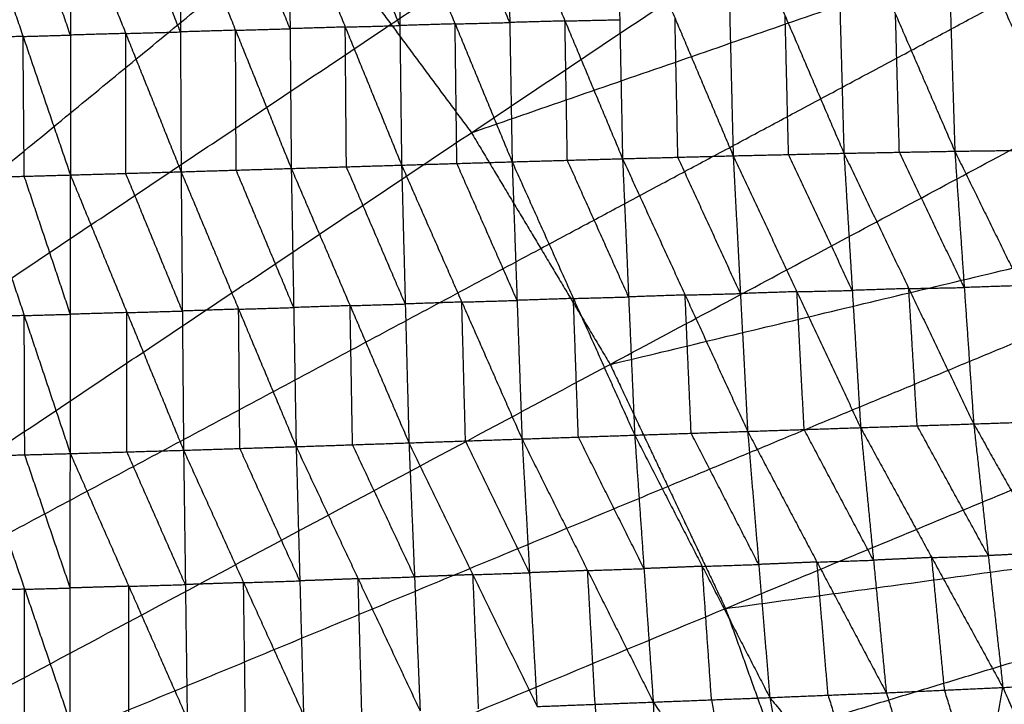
# Model space of a CAD drawing. Header units: millimetres. Extents: x -106 to 110, y -96 to 120.
# Tile 778 of 1020: x 20 to 29, y 21 to 28. Entities that reach past the tile are written whole.
import ezdxf

# ---------------------------------------------------------------- set-up
doc = ezdxf.new("R2010")
doc.units = ezdxf.units.MM
doc.header["$MEASUREMENT"] = 0
doc.layers.add('Default', color=7, linetype='Continuous', true_color=0x000000)

msp = doc.modelspace()

# ---------------------------------------------------------------- linework, layer by layer
at = {"layer": 'Default'}
for points in [[(23.9819, 26.764, 3.7488), (30.7443, 31.2825, 3.779), (37.5067, 35.801, 3.8092)], [(23.2028, 27.8145, 3.7488), (26.584, 30.0738, 3.7639), (29.9652, 32.333, 3.779)], [(23.9819, 26.764, 3.7488), (31.827, 29.4761, 3.779), (39.6721, 32.1882, 3.8092)], [(25.3267, 24.5204, 3.7488), (32.4994, 28.3543, 3.779), (39.6721, 32.1882, 3.8092)], [(10.274, 22.2576, 3.7354), (14.986, 26.9696, 3.7421), (19.698, 31.6815, 3.7488)], [(1.8192, 11.9553, 3.7219), (11.2431, 21.3793, 3.7354), (20.667, 30.8032, 3.7488)], [(11.2431, 21.3793, 3.7354), (16.3942, 25.6067, 3.7421), (21.5454, 29.8341, 3.7488)], [(24.6543, 25.6422, 3.7488), (28.2407, 27.5592, 3.7639), (31.827, 29.4761, 3.779)], [(25.392, 29.2041, -2.8907), (25.4195, 27.8583, -3.0094), (25.447, 26.5124, -3.1282)], [(25.392, 29.2041, -2.8907), (25.9555, 27.8723, -3.0077), (26.519, 26.5404, -3.1247)], [(26.4534, 29.2243, -2.8842), (26.4862, 27.8823, -3.0044), (26.519, 26.5404, -3.1247)], [(26.4534, 29.2243, -2.8842), (27.0229, 27.8946, -2.9993), (27.5925, 26.5649, -3.1145)], [(27.518, 29.2381, -2.8712), (27.5552, 27.9015, -2.9928), (27.5925, 26.5649, -3.1145)], [(27.518, 29.2381, -2.8712), (28.0926, 27.9114, -2.9829), (28.6672, 26.5848, -3.0947)], [(28.5846, 29.2426, -2.8492), (28.6259, 27.9137, -2.972), (28.6672, 26.5848, -3.0947)], [(28.5846, 29.2426, -2.8492), (29.1645, 27.9206, -2.9557), (29.7444, 26.5986, -3.0623)], [(22.2246, 27.771, -3.0061), (21.9546, 28.4402, -2.9484), (21.6846, 29.1095, -2.8908)], [(22.2132, 29.1244, -2.8909), (22.2246, 27.771, -3.0061), (22.236, 26.4176, -3.1212)], [(22.2132, 29.1244, -2.8909), (22.7594, 27.7873, -3.0076), (23.3055, 26.4501, -3.1243)], [(23.2886, 27.8016, -3.0083), (23.0155, 28.4702, -2.9499), (22.7424, 29.1388, -2.8916)], [(23.2716, 29.1532, -2.8922), (23.2886, 27.8016, -3.0083), (23.3055, 26.4501, -3.1243)], [(23.2716, 29.1532, -2.8922), (23.8242, 27.8176, -3.0098), (24.3767, 26.482, -3.1274)], [(24.3539, 27.831, -3.0101), (24.0776, 28.4988, -2.9513), (23.8013, 29.1666, -2.8925)], [(24.331, 29.18, -2.8927), (24.3539, 27.831, -3.0101), (24.3767, 26.482, -3.1274)], [(24.331, 29.18, -2.8927), (24.889, 27.8462, -3.0105), (25.447, 26.5124, -3.1282)], [(19.1779, 29.0381, -2.8996), (19.6367, 27.6963, -3.0115), (20.0956, 26.3546, -3.1234)], [(20.0954, 27.7094, -3.0085), (19.866, 28.3803, -2.9526), (19.6366, 29.0512, -2.8967)], [(20.0953, 29.0643, -2.8937), (20.0954, 27.7094, -3.0085), (20.0956, 26.3546, -3.1234)], [(20.0953, 29.0643, -2.8937), (20.6319, 27.7249, -3.0068), (21.1685, 26.3855, -3.12)], [(21.1623, 27.74, -3.0054), (20.8939, 28.4097, -2.9488), (20.6256, 29.0794, -2.8922)], [(21.156, 29.0945, -2.8907), (21.1623, 27.74, -3.0054), (21.1685, 26.3855, -3.12)], [(21.156, 29.0945, -2.8907), (21.696, 27.7561, -3.0059), (22.236, 26.4176, -3.1212)], [(1.8192, 11.9553, 3.7219), (12.1214, 20.4102, 3.7354), (22.4237, 28.865, 3.7488)], [(22.4237, 28.865, 3.7488), (23.2028, 27.8145, 3.7488), (23.9819, 26.764, 3.7488)], [(25.3267, 24.5204, 3.7488), (33.3998, 26.4504, 3.779), (41.473, 28.3805, 3.8092)], [(26.4451, 22.1557, 3.7488), (33.959, 25.2681, 3.779), (41.473, 28.3805, 3.8092)], [(25.983, 26.5264, -3.1265), (25.9693, 27.1993, -3.0671), (25.9555, 27.8723, -3.0077)], [(27.0558, 26.5527, -3.1196), (27.0393, 27.2236, -3.0595), (27.0229, 27.8946, -2.9993)], [(28.1298, 26.5749, -3.1046), (28.1112, 27.2432, -3.0438), (28.0926, 27.9114, -2.9829)], [(12.1214, 20.4102, 3.7354), (17.6621, 24.1124, 3.7421), (23.2028, 27.8145, 3.7488)], [(21.696, 27.7561, -3.0059), (21.9603, 27.7635, -3.006), (22.2246, 27.771, -3.0061)], [(22.7594, 27.7873, -3.0076), (22.492, 27.7791, -3.0068), (22.2246, 27.771, -3.0061)], [(22.7594, 27.7873, -3.0076), (23.024, 27.7944, -3.008), (23.2886, 27.8016, -3.0083)], [(22.7707, 26.4339, -3.1228), (22.7651, 27.1106, -3.0652), (22.7594, 27.7873, -3.0076)], [(23.8242, 27.8176, -3.0098), (23.5564, 27.8096, -3.0091), (23.2886, 27.8016, -3.0083)], [(23.8242, 27.8176, -3.0098), (24.089, 27.8243, -3.0099), (24.3539, 27.831, -3.0101)], [(23.8411, 26.4661, -3.1259), (23.8327, 27.1418, -3.0678), (23.8242, 27.8176, -3.0098)], [(24.889, 27.8462, -3.0105), (24.6214, 27.8386, -3.0103), (24.3539, 27.831, -3.0101)], [(24.889, 27.8462, -3.0105), (25.1542, 27.8522, -3.01), (25.4195, 27.8583, -3.0094)], [(24.9119, 26.4972, -3.1278), (24.9004, 27.1717, -3.0691), (24.889, 27.8462, -3.0105)], [(19.6367, 27.6963, -3.0115), (19.4131, 27.6901, -3.0133), (19.1895, 27.6839, -3.0152)], [(19.6367, 27.6963, -3.0115), (19.8661, 27.7029, -3.01), (20.0954, 27.7094, -3.0085)], [(19.6483, 26.3421, -3.127), (19.6425, 27.0192, -3.0693), (19.6367, 27.6963, -3.0115)], [(20.6319, 27.7249, -3.0068), (20.3637, 27.7172, -3.0077), (20.0954, 27.7094, -3.0085)], [(20.6319, 27.7249, -3.0068), (20.8971, 27.7325, -3.0061), (21.1623, 27.74, -3.0054)], [(20.632, 26.37, -3.1217), (20.632, 27.0475, -3.0643), (20.6319, 27.7249, -3.0068)], [(21.696, 27.7561, -3.0059), (21.4291, 27.7481, -3.0056), (21.1623, 27.74, -3.0054)], [(21.7022, 26.4016, -3.1206), (21.6991, 27.0788, -3.0633), (21.696, 27.7561, -3.0059)], [(1.8192, 11.9553, 3.7219), (12.9005, 19.3597, 3.7354), (23.9819, 26.764, 3.7488)], [(23.9819, 26.764, 3.7488), (24.6543, 25.6422, 3.7488), (25.3267, 24.5204, 3.7488)], [(25.447, 26.5124, -3.1282), (25.983, 26.5264, -3.1265), (26.519, 26.5404, -3.1247)], [(26.519, 26.5404, -3.1247), (27.0558, 26.5527, -3.1196), (27.5925, 26.5649, -3.1145)], [(26.519, 26.5404, -3.1247), (26.5892, 25.2059, -2.972), (26.6594, 23.8714, -2.8194)], [(26.519, 26.5404, -3.1247), (27.1367, 25.224, -2.9665), (27.7543, 23.9077, -2.8083)], [(27.6734, 25.2363, -2.9614), (27.3646, 25.8945, -3.0405), (27.0558, 26.5527, -3.1196)], [(27.5925, 26.5649, -3.1145), (28.1298, 26.5749, -3.1046), (28.6672, 26.5848, -3.0947)], [(27.5925, 26.5649, -3.1145), (27.6734, 25.2363, -2.9614), (27.7543, 23.9077, -2.8083)], [(27.5925, 26.5649, -3.1145), (28.2213, 25.2545, -2.9515), (28.8501, 23.944, -2.7886)], [(28.7586, 25.2644, -2.9417), (28.4442, 25.9196, -3.0231), (28.1298, 26.5749, -3.1046)], [(28.6672, 26.5848, -3.0947), (29.2058, 26.5917, -3.0785), (29.7444, 26.5986, -3.0623)], [(28.6672, 26.5848, -3.0947), (28.7586, 25.2644, -2.9417), (28.8501, 23.944, -2.7886)], [(28.6672, 26.5848, -3.0947), (29.3054, 25.2826, -2.9261), (29.9437, 23.9805, -2.7574)], [(22.236, 26.4176, -3.1212), (22.7707, 26.4339, -3.1228), (23.3055, 26.4501, -3.1243)], [(23.3411, 25.1051, -2.9739), (23.0559, 25.7695, -3.0483), (22.7707, 26.4339, -3.1228)], [(23.3055, 26.4501, -3.1243), (23.8411, 26.4661, -3.1259), (24.3767, 26.482, -3.1274)], [(23.3055, 26.4501, -3.1243), (23.3411, 25.1051, -2.9739), (23.3767, 23.7601, -2.8234)], [(23.3055, 26.4501, -3.1243), (23.889, 25.1239, -2.9746), (24.4725, 23.7977, -2.8249)], [(24.4246, 25.1399, -2.9762), (24.1329, 25.803, -3.051), (23.8411, 26.4661, -3.1259)], [(24.3767, 26.482, -3.1274), (24.9119, 26.4972, -3.1278), (25.447, 26.5124, -3.1282)], [(24.3767, 26.482, -3.1274), (24.4246, 25.1399, -2.9762), (24.4725, 23.7977, -2.8249)], [(24.3767, 26.482, -3.1274), (24.9706, 25.1584, -2.9758), (25.5645, 23.8349, -2.8242)], [(25.5057, 25.1736, -2.9762), (25.2088, 25.8354, -3.052), (24.9119, 26.4972, -3.1278)], [(25.447, 26.5124, -3.1282), (25.5057, 25.1736, -2.9762), (25.5645, 23.8349, -2.8242)], [(25.447, 26.5124, -3.1282), (26.0532, 25.1919, -2.9738), (26.6594, 23.8714, -2.8194)], [(25.8859, 23.3381, 3.7488), (29.6429, 24.8943, 3.7639), (33.3998, 26.4504, 3.779)], [(26.5892, 25.2059, -2.972), (26.2861, 25.8661, -3.0493), (25.983, 26.5264, -3.1265)], [(19.2011, 26.3297, -3.1307), (19.6483, 26.3421, -3.127), (20.0956, 26.3546, -3.1234)], [(20.0954, 25.0055, -2.9737), (19.8718, 25.6738, -3.0503), (19.6483, 26.3421, -3.127)], [(20.0951, 23.6564, -2.824), (20.0954, 25.0055, -2.9737), (20.0956, 26.3546, -3.1234)], [(20.0956, 26.3546, -3.1234), (20.632, 26.37, -3.1217), (21.1685, 26.3855, -3.12)], [(20.0956, 26.3546, -3.1234), (20.644, 25.0215, -2.9721), (21.1925, 23.6885, -2.8209)], [(21.1805, 25.037, -2.9704), (20.9063, 25.7035, -3.0461), (20.632, 26.37, -3.1217)], [(21.1685, 26.3855, -3.12), (21.7022, 26.4016, -3.1206), (22.236, 26.4176, -3.1212)], [(21.1685, 26.3855, -3.12), (21.1805, 25.037, -2.9704), (21.1925, 23.6885, -2.8209)], [(21.1685, 26.3855, -3.12), (21.7259, 25.0545, -2.9707), (22.2834, 23.7234, -2.8214)], [(22.2597, 25.0705, -2.9713), (21.981, 25.736, -3.0459), (21.7022, 26.4016, -3.1206)], [(22.236, 26.4176, -3.1212), (22.2597, 25.0705, -2.9713), (22.2834, 23.7234, -2.8214)], [(22.236, 26.4176, -3.1212), (22.8063, 25.0889, -2.9723), (23.3767, 23.7601, -2.8234)], [(19.2011, 26.3297, -3.1307), (19.6481, 24.993, -2.9773), (20.0951, 23.6564, -2.824)], [(12.9005, 19.3597, 3.7354), (18.7774, 22.5009, 3.7421), (24.6543, 25.6422, 3.7488)], [(26.0532, 25.1919, -2.9738), (26.3212, 25.1989, -2.9729), (26.5892, 25.2059, -2.972)], [(27.1367, 25.224, -2.9665), (26.8629, 25.215, -2.9693), (26.5892, 25.2059, -2.972)], [(27.1367, 25.224, -2.9665), (27.405, 25.2302, -2.964), (27.6734, 25.2363, -2.9614)], [(27.2069, 23.8895, -2.8139), (27.1718, 24.5568, -2.8902), (27.1367, 25.224, -2.9665)], [(28.2213, 25.2545, -2.9515), (27.9473, 25.2454, -2.9565), (27.6734, 25.2363, -2.9614)], [(28.2213, 25.2545, -2.9515), (28.4899, 25.2594, -2.9466), (28.7586, 25.2644, -2.9417)], [(28.3022, 23.9258, -2.7985), (28.2617, 24.5902, -2.875), (28.2213, 25.2545, -2.9515)], [(29.3054, 25.2826, -2.9261), (29.032, 25.2735, -2.9339), (28.7586, 25.2644, -2.9417)], [(22.8063, 25.0889, -2.9723), (23.0737, 25.097, -2.9731), (23.3411, 25.1051, -2.9739)], [(23.889, 25.1239, -2.9746), (23.615, 25.1145, -2.9742), (23.3411, 25.1051, -2.9739)], [(23.889, 25.1239, -2.9746), (24.1568, 25.1319, -2.9754), (24.4246, 25.1399, -2.9762)], [(23.9246, 23.7789, -2.8241), (23.9068, 24.4514, -2.8994), (23.889, 25.1239, -2.9746)], [(24.9706, 25.1584, -2.9758), (24.6976, 25.1491, -2.976), (24.4246, 25.1399, -2.9762)], [(24.9706, 25.1584, -2.9758), (25.2382, 25.166, -2.976), (25.5057, 25.1736, -2.9762)], [(25.0185, 23.8163, -2.8246), (24.9945, 24.4874, -2.9002), (24.9706, 25.1584, -2.9758)], [(26.0532, 25.1919, -2.9738), (25.7795, 25.1828, -2.975), (25.5057, 25.1736, -2.9762)], [(26.112, 23.8531, -2.8218), (26.0826, 24.5225, -2.8978), (26.0532, 25.1919, -2.9738)], [(19.6481, 24.993, -2.9773), (19.8717, 24.9993, -2.9755), (20.0954, 25.0055, -2.9737)], [(20.644, 25.0215, -2.9721), (20.3697, 25.0135, -2.9729), (20.0954, 25.0055, -2.9737)], [(20.6438, 23.6725, -2.8224), (20.6439, 24.347, -2.8973), (20.644, 25.0215, -2.9721)], [(20.644, 25.0215, -2.9721), (20.9123, 25.0293, -2.9713), (21.1805, 25.037, -2.9704)], [(21.7259, 25.0545, -2.9707), (21.4532, 25.0457, -2.9706), (21.1805, 25.037, -2.9704)], [(21.7259, 25.0545, -2.9707), (21.9928, 25.0625, -2.971), (22.2597, 25.0705, -2.9713)], [(21.738, 23.706, -2.8211), (21.732, 24.3802, -2.8959), (21.7259, 25.0545, -2.9707)], [(22.8063, 25.0889, -2.9723), (22.533, 25.0797, -2.9718), (22.2597, 25.0705, -2.9713)], [(22.83, 23.7418, -2.8224), (22.8182, 24.4153, -2.8973), (22.8063, 25.0889, -2.9723)], [(19.6481, 24.993, -2.9773), (19.4271, 24.987, -2.9789), (19.2061, 24.981, -2.9805)], [(19.6531, 23.6444, -2.8271), (19.6506, 24.3187, -2.9022), (19.6481, 24.993, -2.9773)], [(1.8192, 11.9553, 3.7219), (13.5729, 18.2379, 3.7354), (25.3267, 24.5204, 3.7488)], [(25.3267, 24.5204, 3.7488), (25.8859, 23.3381, 3.7488), (26.4451, 22.1557, 3.7488)], [(26.4451, 22.1557, 3.7488), (34.6685, 23.2852, 3.779), (42.892, 24.4147, 3.8092)], [(27.3263, 19.6929, 3.7488), (35.1092, 22.0538, 3.779), (42.892, 24.4147, 3.8092)], [(28.8501, 23.944, -2.7886), (29.3969, 23.9622, -2.773), (29.9437, 23.9805, -2.7574)], [(25.5645, 23.8349, -2.8242), (26.112, 23.8531, -2.8218), (26.6594, 23.8714, -2.8194)], [(26.6594, 23.8714, -2.8194), (27.2069, 23.8895, -2.8139), (27.7543, 23.9077, -2.8083)], [(26.6594, 23.8714, -2.8194), (26.7669, 22.5824, -2.3189), (26.8743, 21.2933, -1.8185)], [(26.6594, 23.8714, -2.8194), (27.3314, 22.6056, -2.3137), (28.0033, 21.3398, -1.808)], [(27.8788, 22.6238, -2.3082), (27.5428, 23.2566, -2.561), (27.2069, 23.8895, -2.8139)], [(27.7543, 23.9077, -2.8083), (28.3022, 23.9258, -2.7985), (28.8501, 23.944, -2.7886)], [(27.7543, 23.9077, -2.8083), (27.8788, 22.6238, -2.3082), (28.0033, 21.3398, -1.808)], [(27.7543, 23.9077, -2.8083), (28.4437, 22.6495, -2.3), (29.133, 21.3913, -1.7917)], [(28.9916, 22.6676, -2.2901), (28.6469, 23.2967, -2.5443), (28.3022, 23.9258, -2.7985)], [(28.8501, 23.944, -2.7886), (28.9916, 22.6676, -2.2901), (29.133, 21.3913, -1.7917)], [(28.8501, 23.944, -2.7886), (29.5522, 22.6965, -2.2782), (30.2544, 21.449, -1.7679)], [(23.3767, 23.7601, -2.8234), (23.9246, 23.7789, -2.8241), (24.4725, 23.7977, -2.8249)], [(24.5452, 22.5022, -2.3263), (24.2349, 23.1405, -2.5752), (23.9246, 23.7789, -2.8241)], [(24.4725, 23.7977, -2.8249), (25.0185, 23.8163, -2.8246), (25.5645, 23.8349, -2.8242)], [(24.4725, 23.7977, -2.8249), (24.5452, 22.5022, -2.3263), (24.618, 21.2067, -1.8278)], [(24.4725, 23.7977, -2.8249), (25.1084, 22.5236, -2.3248), (25.7443, 21.2495, -1.8246)], [(25.6544, 22.5422, -2.3244), (25.3364, 23.1792, -2.5745), (25.0185, 23.8163, -2.8246)], [(25.5645, 23.8349, -2.8242), (25.6544, 22.5422, -2.3244), (25.7443, 21.2495, -1.8246)], [(25.5645, 23.8349, -2.8242), (26.2194, 22.5641, -2.3213), (26.8743, 21.2933, -1.8185)], [(26.7669, 22.5824, -2.3189), (26.4394, 23.2177, -2.5704), (26.112, 23.8531, -2.8218)], [(20.0951, 23.6564, -2.824), (20.6438, 23.6725, -2.8224), (21.1925, 23.6885, -2.8209)], [(21.2102, 22.3873, -2.3255), (20.927, 23.0299, -2.574), (20.6438, 23.6725, -2.8224)], [(21.1925, 23.6885, -2.8209), (21.738, 23.706, -2.8211), (22.2834, 23.7234, -2.8214)], [(21.1925, 23.6885, -2.8209), (21.2102, 22.3873, -2.3255), (21.2279, 21.0861, -1.8302)], [(21.1925, 23.6885, -2.8209), (21.7739, 22.4061, -2.3251), (22.3552, 21.1236, -1.8294)], [(22.3193, 22.4235, -2.3254), (22.0286, 23.0647, -2.5733), (21.738, 23.706, -2.8211)], [(22.2834, 23.7234, -2.8214), (22.83, 23.7418, -2.8224), (23.3767, 23.7601, -2.8234)], [(22.2834, 23.7234, -2.8214), (22.3193, 22.4235, -2.3254), (22.3552, 21.1236, -1.8294)], [(22.2834, 23.7234, -2.8214), (22.8842, 22.4438, -2.3252), (23.4849, 21.1642, -1.829)], [(23.4308, 22.4622, -2.3262), (23.1304, 23.102, -2.5743), (22.83, 23.7418, -2.8224)], [(23.3767, 23.7601, -2.8234), (23.4308, 22.4622, -2.3262), (23.4849, 21.1642, -1.829)], [(23.3767, 23.7601, -2.8234), (23.9973, 22.4834, -2.3256), (24.618, 21.2067, -1.8278)], [(19.2112, 23.6324, -2.8303), (19.6531, 23.6444, -2.8271), (20.0951, 23.6564, -2.824)], [(19.2112, 23.6324, -2.8303), (19.6524, 22.3424, -2.3315), (20.0937, 21.0525, -1.8327)], [(20.0944, 22.3544, -2.3283), (19.8738, 22.9994, -2.5777), (19.6531, 23.6444, -2.8271)], [(20.0937, 21.0525, -1.8327), (20.0944, 22.3544, -2.3283), (20.0951, 23.6564, -2.824)], [(20.0951, 23.6564, -2.824), (20.6615, 22.3712, -2.3271), (21.2279, 21.0861, -1.8302)], [(13.5729, 18.2379, 3.7354), (19.7294, 20.788, 3.7421), (25.8859, 23.3381, 3.7488)], [(26.8857, 20.9243, 3.7488), (30.7771, 22.1048, 3.7639), (34.6685, 23.2852, 3.779)], [(27.3314, 22.6056, -2.3137), (27.6051, 22.6147, -2.3109), (27.8788, 22.6238, -2.3082)], [(28.4437, 22.6495, -2.3), (28.1612, 22.6366, -2.3041), (27.8788, 22.6238, -2.3082)], [(28.4437, 22.6495, -2.3), (28.7176, 22.6586, -2.2951), (28.9916, 22.6676, -2.2901)], [(28.5682, 21.3656, -1.7998), (28.5059, 22.0075, -2.0499), (28.4437, 22.6495, -2.3)], [(29.5522, 22.6965, -2.2782), (29.2719, 22.6821, -2.2842), (28.9916, 22.6676, -2.2901)], [(25.1084, 22.5236, -2.3248), (24.8268, 22.5129, -2.3256), (24.5452, 22.5022, -2.3263)], [(25.1084, 22.5236, -2.3248), (25.3814, 22.5329, -2.3246), (25.6544, 22.5422, -2.3244)], [(25.1811, 21.2281, -1.8262), (25.1447, 21.8758, -2.0755), (25.1084, 22.5236, -2.3248)], [(26.2194, 22.5641, -2.3213), (25.9369, 22.5531, -2.3229), (25.6544, 22.5422, -2.3244)], [(26.2194, 22.5641, -2.3213), (26.4931, 22.5732, -2.3201), (26.7669, 22.5824, -2.3189)], [(26.3093, 21.2714, -1.8215), (26.2643, 21.9177, -2.0714), (26.2194, 22.5641, -2.3213)], [(27.3314, 22.6056, -2.3137), (27.0491, 22.594, -2.3163), (26.7669, 22.5824, -2.3189)], [(27.4388, 21.3166, -1.8132), (27.3851, 21.9611, -2.0634), (27.3314, 22.6056, -2.3137)], [(22.8842, 22.4438, -2.3252), (22.6017, 22.4337, -2.3253), (22.3193, 22.4235, -2.3254)], [(22.8842, 22.4438, -2.3252), (23.1575, 22.453, -2.3257), (23.4308, 22.4622, -2.3262)], [(22.9201, 21.1439, -1.8292), (22.9021, 21.7939, -2.0772), (22.8842, 22.4438, -2.3252)], [(23.9973, 22.4834, -2.3256), (23.7141, 22.4728, -2.3259), (23.4308, 22.4622, -2.3262)], [(23.9973, 22.4834, -2.3256), (24.2713, 22.4928, -2.326), (24.5452, 22.5022, -2.3263)], [(24.0514, 21.1854, -1.8284), (24.0244, 21.8344, -2.077), (23.9973, 22.4834, -2.3256)], [(19.6524, 22.3424, -2.3315), (19.431, 22.3365, -2.3325), (19.2096, 22.3306, -2.3334)], [(19.6509, 21.0406, -1.8347), (19.6516, 21.6915, -2.0831), (19.6524, 22.3424, -2.3315)], [(19.6524, 22.3424, -2.3315), (19.8734, 22.3484, -2.3299), (20.0944, 22.3544, -2.3283)], [(20.6615, 22.3712, -2.3271), (20.378, 22.3628, -2.3277), (20.0944, 22.3544, -2.3283)], [(20.6608, 21.0693, -1.8315), (20.6611, 21.7203, -2.0793), (20.6615, 22.3712, -2.3271)], [(20.6615, 22.3712, -2.3271), (20.9358, 22.3793, -2.3263), (21.2102, 22.3873, -2.3255)], [(21.7739, 22.4061, -2.3251), (21.492, 22.3967, -2.3253), (21.2102, 22.3873, -2.3255)], [(21.7739, 22.4061, -2.3251), (22.0466, 22.4148, -2.3253), (22.3193, 22.4235, -2.3254)], [(21.7916, 21.1049, -1.8298), (21.7827, 21.7555, -2.0775), (21.7739, 22.4061, -2.3251)], [(1.8192, 11.9553, 3.7219), (14.1321, 17.0555, 3.7354), (26.4451, 22.1557, 3.7488)], [(26.4451, 22.1557, 3.7488), (26.8857, 20.9243, 3.7488), (27.3263, 19.6929, 3.7488)], [(28.0033, 21.3398, -1.808), (28.5682, 21.3656, -1.7998), (29.133, 21.3913, -1.7917)], [(28.7079, 19.0366, 0.0245), (28.9205, 20.2139, -0.8836), (29.133, 21.3913, -1.7917)], [(29.133, 21.3913, -1.7917), (29.6937, 21.4201, -1.7798), (30.2544, 21.449, -1.7679)], [(29.133, 21.3913, -1.7917), (29.6327, 20.253, -0.8819), (30.1324, 19.1147, 0.0278)], [(25.7443, 21.2495, -1.8246), (26.3093, 21.2714, -1.8215), (26.8743, 21.2933, -1.8185)], [(26.8743, 21.2933, -1.8185), (27.4388, 21.3166, -1.8132), (28.0033, 21.3398, -1.808)], [(26.8743, 21.2933, -1.8185), (27.0749, 20.1332, -0.8986), (27.2755, 18.9731, 0.0213)], [(26.8743, 21.2933, -1.8185), (27.7911, 20.1649, -0.897), (28.7079, 19.0366, 0.0245)], [(27.4388, 21.3166, -1.8132), (27.615, 20.7408, -1.3551), (27.7911, 20.1649, -0.897)], [(28.0033, 21.3398, -1.808), (28.3556, 20.1882, -0.8918), (28.7079, 19.0366, 0.0245)], [(28.9205, 20.2139, -0.8836), (28.7443, 20.7897, -1.3417), (28.5682, 21.3656, -1.7998)], [(24.618, 21.2067, -1.8278), (25.1811, 21.2281, -1.8262), (25.7443, 21.2495, -1.8246)], [(25.1811, 21.2281, -1.8262), (25.2056, 20.6452, -1.3654), (25.2301, 20.0622, -0.9046)], [(25.7443, 21.2495, -1.8246), (25.7932, 20.0836, -0.9031), (25.8422, 18.9178, 0.0185)], [(25.7443, 21.2495, -1.8246), (26.5099, 20.1113, -0.9016), (27.2755, 18.9731, 0.0213)], [(26.3093, 21.2714, -1.8215), (26.4096, 20.6914, -1.3616), (26.5099, 20.1113, -0.9016)]]:
    msp.add_open_spline(points, degree=2, dxfattribs=at)

doc.saveas('drawing.dxf')
